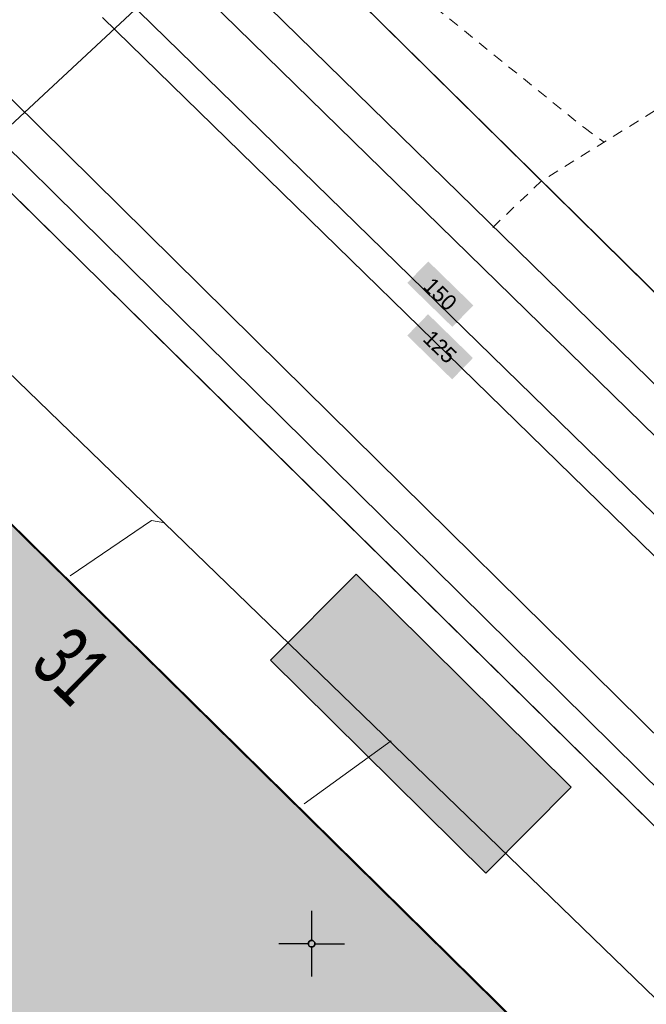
# Model space of a CAD drawing. Header units: metres. Extents: x 2695560 to 2696939, y 1260491 to 1262050.
# Tile 320 of 656: x 2695920 to 2695932, y 1260949 to 1260967. Entities that reach past the tile are written whole.
import ezdxf

# ---------------------------------------------------------------- set-up
doc = ezdxf.new("R2010")
doc.units = ezdxf.units.M
doc.linetypes.add('AUSGEZOGEN', pattern=[0])
doc.linetypes.add('VERDECKT2_S2', pattern=[0.36, 0.2, -0.16])
for name, color, linetype in [('XR$1$AV_Gebäudeflächen (BB)', 7, 'AUSGEZOGEN'), ('XR$1$AV_Haus-Nr.', 7, 'AUSGEZOGEN'), ('XR$1$AV_Koordinatennetzpunkte', 7, 'AUSGEZOGEN'), ('XR$1$AV_Linien (BB)', 7, 'AUSGEZOGEN'), ('XR$1$Liegenschaftsgrenzen', 7, 'AUSGEZOGEN'), ('XR$1$RP_Abstandslinie', 7, 'AUSGEZOGEN')]:
    doc.layers.add(name, color=color, linetype=linetype)
for name, color, linetype, lineweight in [('XR$2$ABW-Linie-R-genau', 4, 'AUSGEZOGEN', 18), ('XR$2$ABW-Linie-R-ungenau', 4, 'VERDECKT2_S2', 18), ('XR$2$ABW-LinieFlaeche-R-genau', 4, 'AUSGEZOGEN', 18), ('XR$2$ELE-Flaeche-oberirdisch', 1, 'AUSGEZOGEN', 18), ('XR$2$GAS-Linie-genau', 12, 'AUSGEZOGEN', 18), ('XR$2$KOM-Linie-U-genau', 91, 'AUSGEZOGEN', 18), ('XR$2$WAS-Linie-genau', 5, 'AUSGEZOGEN', 18), ('XR$2$WEI-Text', 59, 'AUSGEZOGEN', 18)]:
    doc.layers.add(name, color=color, linetype=linetype, lineweight=lineweight)
doc.styles.add('ARIAL', font='arial.ttf')
doc.styles.add('TXT', font='txt')

# ---------------------------------------------------------------- blocks, each defined once
blk = doc.blocks.new('COMPLEXOBJECT_589')
at = {"layer": 'XR$1$AV_Linien (BB)', "color": 7, "linetype": 'AUSGEZOGEN', "transparency": 33554687}
blk.add_lwpolyline([(5934.98, 10948.8), (5922.888, 10960.707), (5917.863, 10965.655)], dxfattribs=at)
blk = doc.blocks.new('COMPLEXOBJECT_638')
at = {"layer": 'XR$1$AV_Linien (BB)', "color": 7, "linetype": 'AUSGEZOGEN', "transparency": 33554687}
blk.add_lwpolyline([(5924.23, 10969.53), (5925.451, 10968.325), (5939.18, 10954.78)], dxfattribs=at)
blk.add_arc((5942.333, 10957.989), 4.499, 225.5093, 319.037, dxfattribs=at)
blk = doc.blocks.new('COMPLEXOBJECT_1246')
at = {"layer": 'XR$1$Liegenschaftsgrenzen', "color": 7, "linetype": 'AUSGEZOGEN', "transparency": 33554687}
blk.add_line((5924.23, 10969.53), (5939.18, 10954.78), dxfattribs=at)
blk.add_arc((5942.333, 10957.989), 4.499, 225.5093, 319.037, dxfattribs=at)
blk = doc.blocks.new('COMPLEXOBJECT_1311')
at = {"layer": 'XR$1$Liegenschaftsgrenzen', "color": 7, "linetype": 'AUSGEZOGEN', "transparency": 33554687}
blk.add_line((5934.98, 10948.8), (5910.16, 10973.24), dxfattribs=at)
blk = doc.blocks.new('BAV2041')
at = {"color": 7, "transparency": 33554687}
for p, q in [((0, 0.5), (0, 0.05)), ((-0.05, 0), (-0.5, 0)), ((0.05, 0), (0.5, 0)), ((0, -0.05), (0, -0.5))]:
    blk.add_line(p, q, dxfattribs=at)
blk.add_circle((0, 0), 0.05, dxfattribs=at)
for start, end in [(90, 270), (270, 90)]:
    blk.add_arc((0, 0), 0.05, start, end, dxfattribs=at)

msp = doc.modelspace()

# ---------------------------------------------------------------- hatches: boundary and pattern name
at = {"transparency": 33554687}
for points in [[(2695928.181, 1260962.751), (2695927.783, 1260962.343), (2695928.637, 1260961.509), (2695929.035, 1260961.917)], [(2695928.177, 1260961.75), (2695927.782, 1260961.345), (2695928.633, 1260960.514), (2695929.028, 1260960.919)]]:
    msp.add_hatch(color=7, dxfattribs=at).paths.add_polyline_path(points)
at = {"layer": 'XR$1$AV_Gebäudeflächen (BB)', "true_color": 0xd2d2d2, "transparency": 33554687}
for points in [[(2695911.552, 1260966.378), (2695904.819, 1260958.504), (2695926.723, 1260939.707), (2695932.158, 1260946.058), (2695915.757, 1260962.231), (2695912.491, 1260965.452)], [(2695930.887, 1260952.778), (2695926.813, 1260956.818), (2695925.192, 1260955.188), (2695929.27, 1260951.147)]]:
    msp.add_hatch(color=254, dxfattribs=at).paths.add_polyline_path(points)

# ---------------------------------------------------------------- linework, layer by layer
at = {"layer": 'XR$1$AV_Linien (BB)', "color": 7, "linetype": 'AUSGEZOGEN', "transparency": 33554687}
msp.add_lwpolyline([(2695911.552, 1260966.378), (2695904.819, 1260958.504), (2695926.723, 1260939.707), (2695932.158, 1260946.058), (2695915.757, 1260962.231)], dxfattribs=at)
msp.add_lwpolyline([(2695930.887, 1260952.778), (2695929.27, 1260951.147), (2695925.192, 1260955.188), (2695926.813, 1260956.818), (2695930.887, 1260952.778)], close=True, dxfattribs=at)
at = {"layer": 'XR$1$RP_Abstandslinie', "color": 7, "linetype": 'AUSGEZOGEN', "transparency": 33554687}
msp.add_lwpolyline([(2695843.48, 1260942.78), (2695890.27, 1260897.18), (2695911.05, 1260921.43), (2695932.14, 1260946.05), (2695910.22, 1260967.67), (2695889.01, 1260988.6)], dxfattribs=at)
at = {"layer": 'XR$2$ABW-Linie-R-genau', "linetype": 'AUSGEZOGEN', "transparency": 33554687}
msp.add_line((2695925.829, 1260952.464), (2695927.476, 1260953.656), dxfattribs=at)
for points in [[(2695912.465, 1260968.166), (2695933.681, 1260947.615), (2695933.834, 1260945.919), (2695928.724, 1260939.182), (2695928.485, 1260938.414)], [(2695921.395, 1260956.785), (2695922.937, 1260957.837), (2695923.188, 1260957.794)]]:
    msp.add_lwpolyline(points, dxfattribs=at)
at = {"layer": 'XR$2$ABW-Linie-R-ungenau', "linetype": 'VERDECKT2_S2', "transparency": 33554687}
for points in [[(2695926.345, 1260969.16), (2695931.134, 1260965.289), (2695931.515, 1260965.013)], [(2695937.064, 1260968.444), (2695930.326, 1260964.278), (2695929.404, 1260963.396)]]:
    msp.add_lwpolyline(points, dxfattribs=at)
at = {"layer": 'XR$2$ABW-LinieFlaeche-R-genau', "linetype": 'AUSGEZOGEN', "transparency": 33554687}
msp.add_lwpolyline([(2695939.077, 1260952.99), (2695890.315, 1261000.656), (2695890.805, 1261001.156), (2695939.567, 1260953.49), (2695939.077, 1260952.99)], close=True, dxfattribs=at)
at = {"layer": 'XR$2$ELE-Flaeche-oberirdisch', "transparency": 33554687}
msp.add_lwpolyline([(2695943.891, 1260942.823), (2695933.136, 1260953.137), (2695925.395, 1260960.777), (2695917.244, 1260968.824), (2695911.674, 1260974.242), (2695902.123, 1260983.76), (2695901.618, 1260983.229), (2695911.182, 1260973.744), (2695916.754, 1260968.324), (2695924.903, 1260960.279), (2695932.648, 1260952.635), (2695943.444, 1260942.281), (2695943.891, 1260942.823)], close=True, dxfattribs=at)
at = {"layer": 'XR$2$GAS-Linie-genau', "linetype": 'AUSGEZOGEN', "transparency": 33554687}
msp.add_line((2695921.417, 1260968.739), (2695940.814, 1260949.796), dxfattribs=at)
at = {"layer": 'XR$2$KOM-Linie-U-genau', "linetype": 'AUSGEZOGEN', "transparency": 33554687}
msp.add_lwpolyline([(2695919.067, 1260964.221), (2695925.249, 1260969.976), (2695941.817, 1260986.595)], dxfattribs=at)
at = {"layer": 'XR$2$WAS-Linie-genau', "linetype": 'AUSGEZOGEN', "transparency": 33554687}
msp.add_line((2695932.856, 1260956.779), (2695922.007, 1260967.379), dxfattribs=at)

# ---------------------------------------------------------------- block references
at = {"layer": 'XR$1$AV_Koordinatennetzpunkte', "color": 7, "linetype": 'AUSGEZOGEN', "lineweight": -3, "transparency": 33554687, "xscale": 1.25, "yscale": 1.25}
msp.add_blockref('BAV2041', (2695925.97, 1260949.81), dxfattribs=at)
at = {"layer": 'XR$1$AV_Linien (BB)', "color": 7, "linetype": 'AUSGEZOGEN', "lineweight": -3, "transparency": 33554687}
for name in ['COMPLEXOBJECT_638', 'COMPLEXOBJECT_589']:
    msp.add_blockref(name, (2690000.97, 1249999.81), dxfattribs=at)
at = {"layer": 'XR$1$Liegenschaftsgrenzen', "color": 7, "linetype": 'AUSGEZOGEN', "lineweight": -3, "transparency": 33554687}
for name in ['COMPLEXOBJECT_1311', 'COMPLEXOBJECT_1246']:
    msp.add_blockref(name, (2690000.97, 1249999.81), dxfattribs=at)

# ---------------------------------------------------------------- texts
at = {"layer": 'XR$1$AV_Haus-Nr.', "color": 7, "transparency": 33554687, "insert": (2695921.829, 1260955.498), "char_height": 1.1621, "width": 1.59081, "attachment_point": 2, "rotation": 315.6714, "style": 'ARIAL'}
msp.add_mtext('\\W0.64;31', dxfattribs=at)
at = {"layer": 'XR$2$WEI-Text', "transparency": 33554687, "char_height": 0.3, "width": 0.9119, "attachment_point": 5, "rotation": 315.7, "style": 'TXT'}
for s, insert in [('\\W1.00;150', (2695928.405, 1260962.129)), ('\\W1.00;125', (2695928.401, 1260961.131))]:
    msp.add_mtext(s, dxfattribs=dict(at, insert=insert))

doc.saveas('drawing.dxf')
